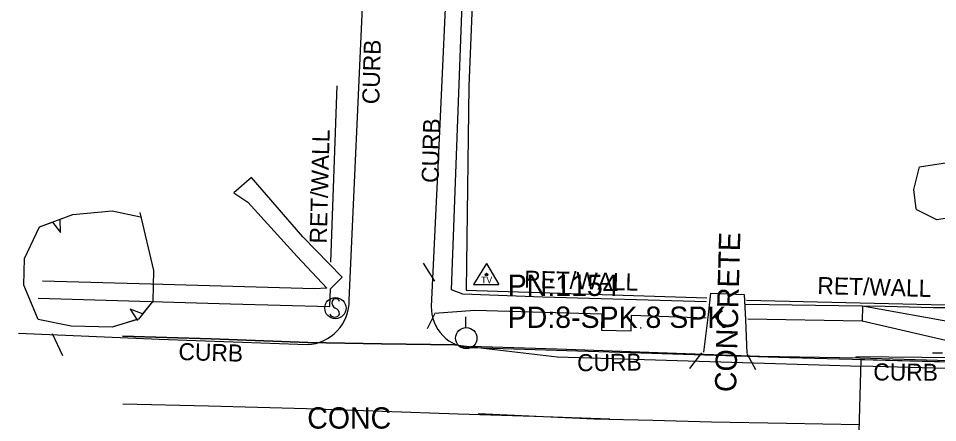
# Model space of a CAD drawing. Extents: x 978516 to 993312, y 1836504 to 1846212.
# Drawn here: x 992152.3 to 992368, y 1842882.7 to 1842977.6 of the extents above; entities that cross this region are included whole.
import ezdxf

# ---------------------------------------------------------------- set-up
doc = ezdxf.new("R2010")
doc.units = 0
for name, color, linetype in [('R_Proposed Road', 7, 'Continuous'), ('S_CURB', 7, 'Continuous'), ('S_CURB_ANNOT', 7, 'Continuous'), ('S_DRIVEWAY_ANNOT', 7, 'Continuous'), ('S_EDGE_CONCRETE', 7, 'Continuous'), ('S_EDGE_PAVEMENT', 7, 'Continuous'), ('S_IRON_PIN_ANNOT', 7, 'Continuous'), ('S_LANDSCAPING', 7, 'Continuous'), ('S_PARKING', 7, 'Continuous'), ('S_PAVEMENT_CROWN', 7, 'Continuous'), ('S_SECONDARY_CTL', 7, 'Continuous'), ('S_SECONDARY_CTL_ANNOT', 7, 'Continuous'), ('S_SIDEWALK', 7, 'Continuous'), ('S_SIGN', 7, 'Continuous'), ('S_SURVEY_TEXT_ANNOT', 7, 'Continuous'), ('S_TREE', 7, 'Continuous'), ('S_UTILITY_POLE', 7, 'Continuous'), ('S_UTL_PT_SYM', 7, 'Continuous')]:
    doc.layers.add(name, color=color, linetype=linetype)

msp = doc.modelspace()

# ---------------------------------------------------------------- linework, layer by layer
at = {"layer": 'R_Proposed Road'}
for p, q in [((992350.35, 1842910.08), (992350.25, 1842906.62)), ((992380.2, 1842904.7), (992350.35, 1842910.08)), ((992350.25, 1842906.62), (992380.06, 1842899.7)), ((992349.99, 1842897.56), (992348.65, 1842850.57)), ((992349.99, 1842897.56), (992432.21, 1842895.22)), ((992349.95, 1842896.06), (992432.17, 1842893.72))]:
    msp.add_line(p, q, dxfattribs=at)
at = {"layer": 'S_CURB'}
for points in [[(992250, 1842915.91), (992247.34, 1842920.13)], [(992249.96, 1842908.22), (992248.19, 1842904.71)], [(992160.23, 1842903.68), (992162.65, 1842898.47)], [(992312.58, 1842899.1), (992309.81, 1842895.44)], [(992323.25, 1842898.92), (992325.22, 1842895.23)], [(992400.42, 1842897.07), (992391.58, 1842897.39), (992372.04, 1842897.93), (992348.79, 1842898.2)]]:
    msp.add_lwpolyline(points, dxfattribs=at)
at = {"layer": 'S_EDGE_CONCRETE'}
for points in [[(992254.76, 1842900.96), (992237.48, 1842901.24), (992220.19, 1842901.51), (992197.58, 1842902.37), (992176.74, 1842903.06)], [(992397.22, 1842896.39), (992373.23, 1842897.18), (992349.63, 1842897.84), (992326.16, 1842898.22), (992302.46, 1842899.11), (992278.75, 1842900), (992258.41, 1842900.56)]]:
    msp.add_lwpolyline(points, dxfattribs=at)
at = {"layer": 'S_EDGE_PAVEMENT'}
for points in [[(992229.92, 1842911.54), (992233.26, 1842985.45), (992236.57, 1843054.19), (992239.64, 1843118.09), (992240.42, 1843131.99)], [(992259.74, 1843130.8), (992256.32, 1843059.87), (992253.38, 1843000.34), (992250.83, 1842944.32), (992249.17, 1842909.98)], [(992152.31, 1842903.69), (992185.33, 1842902.29), (992220.07, 1842901.06)], [(992176.74, 1842903.06), (992197.58, 1842902.37), (992220.19, 1842901.51), (992237.48, 1842901.24), (992254.76, 1842900.96), (992278.74, 1842898.19), (992294.1, 1842897.72), (992309.46, 1842897.25), (992324.82, 1842896.78), (992340.18, 1842896.3), (992349.94, 1842896)], [(992258.62, 1842900.35), (992333.22, 1842897.99), (992383.24, 1842896.68), (992400.4, 1842896.17)]]:
    msp.add_lwpolyline(points, dxfattribs=at)
for centre, major_axis, ratio, start_param, end_param in [((992219.66, 1842911.29), (9.4, 4.13), 0.998099, 4.338802, 5.8931), ((992258.45, 1842909.72), (2.33, -9.08), 0.988251, 4.436579, 6.04819)]:
    msp.add_ellipse(centre, major_axis=major_axis, ratio=ratio, start_param=start_param, end_param=end_param, dxfattribs=at)
at = {"layer": 'S_IRON_PIN_ANNOT'}
for points in [[(992259.64, 1843001.86), (992257.97, 1842961.67), (992257.42, 1842919.94), (992257.4, 1842913.79), (992313.83, 1842911.99)], [(992227, 1842961.75), (992225.53, 1842920.35)], [(992323.16, 1842911.47), (992399.81, 1842909.66), (992399.94, 1842914.47)]]:
    msp.add_lwpolyline(points, dxfattribs=at)
at = {"layer": 'S_PARKING'}
msp.add_lwpolyline([(992313.1, 1842899.24), (992314.13, 1842907.37), (992314.78, 1842913.09), (992322.59, 1842912.81), (992322.91, 1842906.89), (992323.2, 1842899.03)], dxfattribs=at)
at = {"layer": 'S_PAVEMENT_CROWN'}
for points in [[(992291.08, 1842883.57), (992273.29, 1842884.17), (992255.5, 1842884.76), (992237.71, 1842885.36), (992219.91, 1842885.95), (992196.94, 1842886.6), (992176.81, 1842887.04)], [(992349.55, 1842882.26), (992332.52, 1842882.55), (992314.94, 1842882.86), (992301.17, 1842883.23), (992287.4, 1842883.59), (992273.78, 1842884.21), (992260.16, 1842884.83)]]:
    msp.add_lwpolyline(points, dxfattribs=at)
at = {"layer": 'S_SECONDARY_CTL'}
for p, q in [((992262.12, 1842920.07), (992259.11, 1842915.12)), ((992262.12, 1842920.07), (992265.07, 1842915.12)), ((992259.11, 1842915.12), (992265.07, 1842915.12))]:
    msp.add_line(p, q, dxfattribs=at)
for radius in [0.311, 0.183, 0.103]:
    msp.add_circle((992262.12, 1842917.46), radius, dxfattribs=at)
at = {"layer": 'S_SIDEWALK'}
for points in [[(992313.78, 1842911.11), (992275.35, 1842912.18), (992256.63, 1842912.84), (992253.9, 1842913.85), (992255.25, 1842949.58), (992256.63, 1842985.2), (992256.84, 1842992.87), (992255.93, 1843000.7), (992258.31, 1843043.59), (992260.72, 1843078.4), (992262.84, 1843114.96), (992263.12, 1843125.42), (992278.75, 1843125.54)], [(992156.96, 1842911.96), (992202.11, 1842910.6), (992225.42, 1842909.96), (992225.53, 1842914.16), (992228.29, 1842916.84), (992219.07, 1842926.34), (992206.99, 1842940.21), (992202.9, 1842936.6), (992206.15, 1842934.45), (992217.74, 1842921.73), (992224.7, 1842914.31), (992221.79, 1842914.09), (992194.4, 1842914.88), (992183.46, 1842915.18), (992157.98, 1842915.92)], [(992399.91, 1842908.76), (992386.73, 1842909.15), (992355.7, 1842910.01), (992322.96, 1842910.45)], [(992249.97, 1842908.44), (992259.39, 1842909.12), (992289.24, 1842908.24), (992289.14, 1842904.43), (992296.09, 1842904.26), (992296.16, 1842907.95), (992313.69, 1842907.32)], [(992367.11, 1842909.8), (992386.67, 1842909.42), (992399.99, 1842908.89), (992414.76, 1842908.7)], [(992323.45, 1842907.08), (992350.25, 1842906.62)]]:
    msp.add_lwpolyline(points, dxfattribs=at)
at = {"layer": 'S_SIGN'}
msp.add_circle((992226.7, 1842909.59), 2.49, dxfattribs=at)
for centre, radius, start, end in [((992227.38, 1842910.92), 1.5, 167.1196, 241.9813), ((992226.77, 1842910.86), 0.95, 16.5258, 156.8957), ((992226.54, 1842908.77), 1.28, 204.641, 335.359), ((992226.28, 1842908.25), 1.4, 358.6529, 73.7063)]:
    msp.add_arc(centre, radius, start, end, dxfattribs=at)
at = {"layer": 'S_TREE'}
for p, q in [((992160.3, 1842929.79), (992162.23, 1842927.31)), ((992162.23, 1842927.31), (992162.15, 1842930.47)), ((992181.46, 1842908.26), (992178.53, 1842909.39)), ((992178.53, 1842909.39), (992180.23, 1842906.72))]:
    msp.add_line(p, q, dxfattribs=at)
for points in [[(992362.99, 1842932.91), (992362.41, 1842937.4), (992363.73, 1842942.74), (992370.33, 1842943.76), (992374.66, 1842941.45), (992374.6, 1842938.07)], [(992362.99, 1842932.91), (992362.41, 1842937.4), (992363.73, 1842942.74), (992370.33, 1842943.76), (992374.66, 1842941.45), (992374.57, 1842936.43), (992373.13, 1842931.19), (992367.77, 1842930.31), (992362.99, 1842932.75)], [(992374.48, 1842936.12), (992373.13, 1842931.19), (992367.77, 1842930.31), (992362.99, 1842932.75)], [(992180.83, 1842932.05), (992184.04, 1842918.44), (992183.86, 1842911.26), (992180.49, 1842907.04), (992174.31, 1842905.1), (992164.67, 1842905.36), (992156.97, 1842906.94), (992153.58, 1842915.01), (992153.76, 1842921.27), (992157.27, 1842928.67), (992165.12, 1842931.58), (992174.31, 1842932.39), (992180.95, 1842931.01)], [(992162.15, 1842930.47), (992165.12, 1842931.58), (992174.31, 1842932.39), (992180.95, 1842931.01)], [(992180.83, 1842932.05), (992184.04, 1842918.44), (992183.86, 1842911.26), (992181.46, 1842908.26)], [(992156.41, 1842908.26), (992153.58, 1842915.01), (992153.76, 1842921.27), (992157.27, 1842928.67), (992160.3, 1842929.79)], [(992180.1, 1842906.92), (992174.31, 1842905.1), (992164.67, 1842905.36), (992156.97, 1842906.94), (992156.41, 1842908.26)]]:
    msp.add_lwpolyline(points, dxfattribs=at)
at = {"layer": 'S_UTILITY_POLE'}
for p, q in [((992257.26, 1842905.07), (992257.26, 1842907.55)), ((992369.12, 1842899.02), (992366.79, 1842899.02))]:
    msp.add_line(p, q, dxfattribs=at)
msp.add_circle((992257.4, 1842902.55), 2.5, dxfattribs=at)
at = {"layer": 'S_UTL_PT_SYM'}
msp.add_lwpolyline([(992298.36, 1842904.95), (992298.36, 1842905), (992298.36, 1842904.95), (992298.31, 1842904.95), (992298.36, 1842904.95), (992298.36, 1842904.9), (992298.36, 1842904.95), (992298.41, 1842904.95)], dxfattribs=at)

# ---------------------------------------------------------------- texts
at = {"layer": 'S_CURB_ANNOT'}
for rotation, p in [(88.4454, (992236.97, 1842957.38)), (88.4454, (992250.9, 1842938.91)), (358.4454, (992189.83, 1842897.43)), (0.6312, (992283.42, 1842894.78)), (359.5514, (992352.89, 1842892.65))]:
    msp.add_text('CURB', height=4, rotation=rotation, dxfattribs=at).set_placement(p)
at = {"layer": 'S_DRIVEWAY_ANNOT'}
msp.add_text('CONCRETE', height=5, rotation=88.4454, dxfattribs=at).set_placement((992320.7, 1842889.85))
at = {"layer": 'S_LANDSCAPING'}
for rotation, p in [(88.4454, (992224.64, 1842924.7)), (358.4454, (992270.94, 1842914.41)), (358.4454, (992339.73, 1842912.92))]:
    msp.add_text('RET/WALL', height=4, rotation=rotation, dxfattribs=at).set_placement(p)
at = {"layer": 'S_SECONDARY_CTL'}
msp.add_text('TV', height=1.5, dxfattribs=at).set_placement((992260.92, 1842915.45))
at = {"layer": 'S_SECONDARY_CTL_ANNOT'}
for s, p in [('PN:1154', (992267.12, 1842912.46)), ('PD:8-SPK 8 SPK', (992267.12, 1842904.96))]:
    msp.add_text(s, height=5, dxfattribs=at).set_placement(p)
at = {"layer": 'S_SURVEY_TEXT_ANNOT'}
msp.add_text('CONC', height=5, dxfattribs=at).set_placement((992220.09, 1842881.34))

doc.saveas('drawing.dxf')
